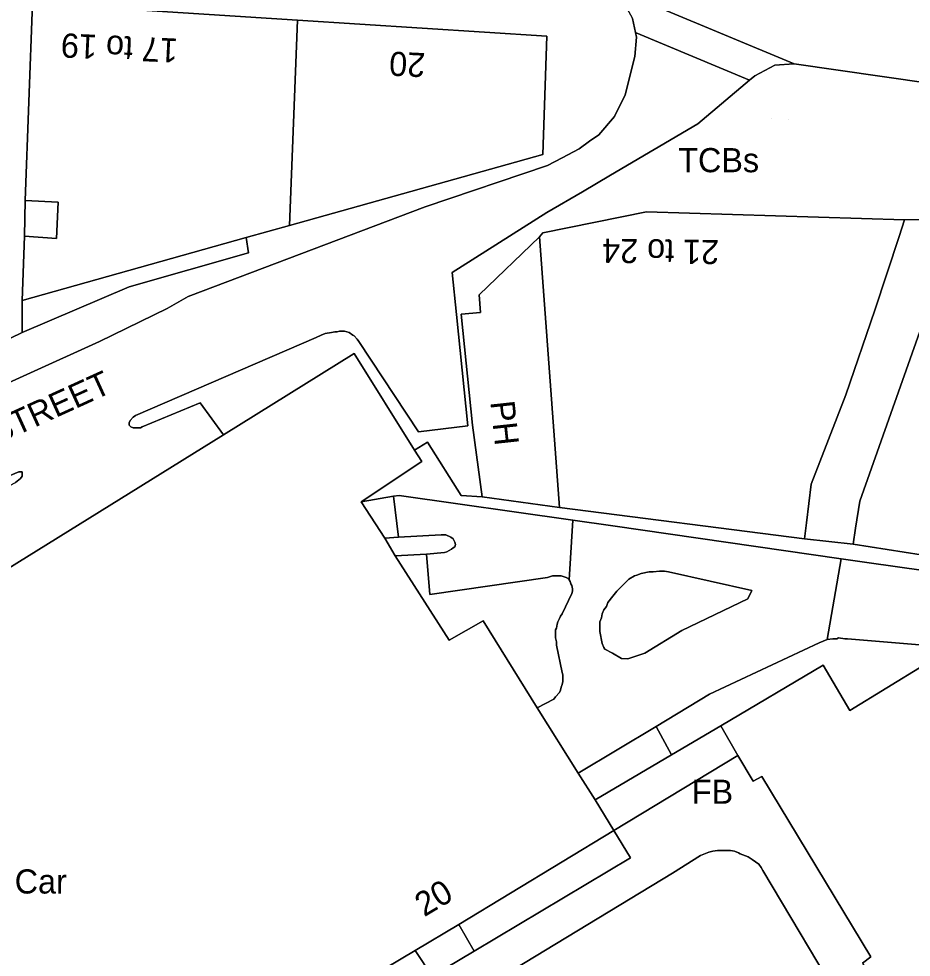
# Model space of a CAD drawing. Extents: x 529240 to 530363, y 179600 to 180767.
# Drawn here: x 529829.9 to 529885.3, y 180336.9 to 180395.2 of the extents above; entities that cross this region are included whole.
import ezdxf

# ---------------------------------------------------------------- set-up
doc = ezdxf.new("R2010")
doc.units = 0
for name, color, linetype in [('Building', 7, 'Continuous'), ('General surface', 7, 'Continuous'), ('Road Or Track', 7, 'Continuous'), ('Roadside', 7, 'Continuous'), ('Structure', 7, 'Continuous'), ('Unclassified', 7, 'Continuous')]:
    doc.layers.add(name, color=color, linetype=linetype)

msp = doc.modelspace()

# ---------------------------------------------------------------- linework, layer by layer
at = {"layer": 'Building'}
for points in [[(529830.35, 180383.9), (529830.8, 180396.15), (529807.3, 180397.7), (529806.95, 180392.05), (529808.25, 180391.95), (529807.9, 180387.05), (529805.1, 180387.25), (529813.35, 180367.55), (529830.15, 180375.7), (529830.15, 180377.7), (529830.3, 180381.7)], [(529847.25, 180395.1), (529830.8, 180396.15), (529830.35, 180383.9), (529832.4, 180383.8), (529832.3, 180381.55), (529830.3, 180381.7), (529830.15, 180377.7), (529844.05, 180381.6), (529846.75, 180382.35)], [(529846.75, 180382.35), (529862.45, 180386.75), (529862.7, 180394.1), (529847.25, 180395.1)], [(529863.5, 180364.85), (529878.7, 180362.9), (529878.82, 180363.89), (529879.1, 180366.3), (529881.25, 180371.85), (529883.05, 180377.1), (529884.56, 180381.66), (529884.9, 180382.7), (529868.9, 180383.2), (529862.45, 180381.9), (529862.25, 180381.65)], [(529883.05, 180377.1), (529881.25, 180371.85), (529879.1, 180366.3), (529878.82, 180363.89), (529878.7, 180362.9), (529881.71, 180362.57), (529881.86, 180363.56), (529882.13, 180365.23), (529887.65, 180380.86), (529887.93, 180381.63), (529888.32, 180382.75), (529884.9, 180382.7), (529884.56, 180381.66)], [(529858.7, 180365.5), (529863.5, 180364.85), (529862.25, 180381.65), (529858.5, 180378.05), (529858.6, 180376.95), (529857.4, 180376.85), (529858.1, 180369.95)], [(529873.5, 180351.3), (529874.55, 180349.45), (529875.5, 180347.85), (529876.05, 180348.15), (529882.8, 180336.95), (529882.3, 180336.55), (529885.15, 180331.85), (529885.65, 180332.15), (529887.25, 180329.5), (529886.75, 180329.2), (529887.3, 180328.3), (529895.4, 180315.2), (529914.15, 180326.65), (529904.15, 180343.05), (529897.9, 180339.5), (529896.15, 180338.5), (529888.3, 180351.5), (529886.1, 180355.05), (529881.5, 180352.25), (529879.85, 180355.05)], [(529857.25, 180338.95), (529858.2, 180337.3), (529867.9, 180343.1), (529866.86, 180344.8)], [(529855.6, 180335.75), (529858.2, 180337.3), (529857.25, 180338.95), (529854.55, 180337.35)], [(529825.85, 180319.7), (529826.65, 180318.3), (529855.6, 180335.75), (529854.55, 180337.35), (529825.6, 180320.1)]]:
    msp.add_lwpolyline(points, close=True, dxfattribs=at)
for points in [[(529830.8, 180396.15), (529830.35, 180383.9)], [(529847.25, 180395.1), (529830.8, 180396.15)], [(529846.75, 180382.35), (529847.25, 180395.1)], [(529862.7, 180394.1), (529847.25, 180395.1)], [(529862.7, 180394.1), (529862.45, 180386.75), (529846.75, 180382.35)], [(529830.35, 180383.9), (529832.4, 180383.8), (529832.3, 180381.55), (529830.3, 180381.7)], [(529830.35, 180383.9), (529830.3, 180381.7)], [(529884.9, 180382.7), (529868.9, 180383.2), (529862.45, 180381.9), (529862.25, 180381.65)], [(529932.4, 180380.1), (529909.85, 180382.75), (529903.75, 180382.9), (529891.55, 180382.7), (529888.4, 180382.75), (529888.32, 180382.75), (529887.93, 180381.63), (529887.65, 180380.86), (529882.13, 180365.23), (529881.86, 180363.56), (529881.71, 180362.57), (529911.25, 180357.94), (529911.26, 180358.21), (529911.3, 180358.98), (529911.36, 180359.94), (529912.85, 180359.86), (529912.8, 180358.9), (529912.75, 180357.95), (529912.3, 180355.15), (529917.55, 180354.4), (529917.7, 180355.55), (529921.55, 180354.95)], [(529881.71, 180362.57), (529881.86, 180363.56), (529882.13, 180365.23), (529887.65, 180380.86), (529887.93, 180381.63), (529888.32, 180382.75)], [(529884.9, 180382.7), (529884.56, 180381.66), (529883.05, 180377.1)], [(529888.32, 180382.75), (529884.9, 180382.7)], [(529846.75, 180382.35), (529844.05, 180381.6)], [(529830.3, 180381.7), (529830.15, 180377.7)], [(529844.05, 180381.6), (529830.15, 180377.7)], [(529862.25, 180381.65), (529858.5, 180378.05), (529858.6, 180376.95), (529857.4, 180376.85), (529858.1, 180369.95)], [(529862.25, 180381.65), (529863.5, 180364.85)], [(529830.15, 180377.7), (529830.15, 180375.7)], [(529883.05, 180377.1), (529881.25, 180371.85)], [(529830.15, 180375.7), (529813.35, 180367.55)], [(529825.6, 180320.1), (529854.55, 180337.35), (529857.25, 180338.95), (529866.86, 180344.8), (529865.7, 180346.7), (529864.65, 180348.35), (529862.1, 180352.4), (529858.75, 180357.8), (529856.65, 180356.6), (529853.3, 180361.85), (529852.65, 180362.95), (529851.2, 180365.2), (529854.95, 180367.7), (529854.5, 180368.4), (529850.75, 180374.4), (529842.65, 180369.35), (529827.25, 180359.8)], [(529842.65, 180369.35), (529850.75, 180374.4)], [(529854.5, 180368.4), (529850.75, 180374.4)], [(529881.25, 180371.85), (529879.1, 180366.3), (529878.82, 180363.89), (529878.7, 180362.9)], [(529858.1, 180369.95), (529858.7, 180365.5)], [(529825.9, 180361.95), (529827.25, 180359.8), (529842.65, 180369.35)], [(529851.2, 180365.2), (529854.95, 180367.7), (529854.5, 180368.4)], [(529852.65, 180362.95), (529851.2, 180365.2)], [(529858.7, 180365.5), (529863.5, 180364.85)], [(529863.5, 180364.85), (529878.7, 180362.9)], [(529853.3, 180361.85), (529852.65, 180362.95)], [(529878.7, 180362.9), (529881.71, 180362.57)], [(529911.3, 180358.98), (529911.26, 180358.21), (529911.25, 180357.94), (529881.71, 180362.57)], [(529862.1, 180352.4), (529858.75, 180357.8), (529856.65, 180356.6), (529853.3, 180361.85)], [(529888.3, 180351.5), (529886.1, 180355.05), (529881.5, 180352.25), (529879.85, 180355.05), (529873.5, 180351.3)], [(529864.65, 180348.35), (529862.1, 180352.4)], [(529873.5, 180351.3), (529870.45, 180349.5)], [(529874.55, 180349.45), (529873.5, 180351.3)], [(529870.45, 180349.5), (529865.7, 180346.7)], [(529874.55, 180349.45), (529875.5, 180347.85), (529876.05, 180348.15), (529882.8, 180336.95), (529882.3, 180336.55)], [(529865.7, 180346.7), (529864.65, 180348.35)], [(529866.86, 180344.8), (529865.7, 180346.7)], [(529857.25, 180338.95), (529866.86, 180344.8)], [(529858.2, 180337.3), (529867.9, 180343.1), (529866.86, 180344.8)], [(529854.55, 180337.35), (529857.25, 180338.95)], [(529857.25, 180338.95), (529858.2, 180337.3)], [(529825.6, 180320.1), (529854.55, 180337.35)], [(529854.55, 180337.35), (529855.6, 180335.75)]]:
    msp.add_lwpolyline(points, dxfattribs=at)
at = {"layer": 'General surface'}
for points in [[(529830.3, 180381.7), (529832.3, 180381.55), (529832.4, 180383.8), (529830.35, 180383.9)], [(529830.15, 180377.7), (529830.15, 180375.7), (529836.8, 180378.55), (529844.2, 180380.65), (529844.05, 180381.6)]]:
    msp.add_lwpolyline(points, close=True, dxfattribs=at)
at = {"layer": 'Road Or Track'}
for points in [[(529936.88, 180401.04), (529915.75, 180404.08), (529868.32, 180410.91), (529862.53, 180412.05), (529857.93, 180413.41), (529853.46, 180415.16), (529852.45, 180415.73), (529846.38, 180413.91), (529846.36, 180413.54), (529845.88, 180413.25), (529847.53, 180409.14), (529847.95, 180408.85), (529848.85, 180406.97), (529848.84, 180406.5), (529848.33, 180406.26), (529847.75, 180400.26), (529865.5, 180397.61), (529865.59, 180397.6), (529878.05, 180392.38), (529925.17, 180385.6), (529937.44, 180383.91)], [(529875.27, 180391.37), (529875.61, 180391.65), (529876.85, 180392.31), (529878.03, 180392.38), (529878.05, 180392.38), (529865.59, 180397.6), (529865.5, 180397.61), (529866.57, 180397.08), (529867.44, 180396.25), (529868.02, 180395.21), (529868.21, 180394.33), (529868.24, 180394.32)], [(529853.5, 180363), (529856.15, 180363.15), (529856.45, 180363.15), (529856.75, 180363), (529856.9, 180362.9), (529857, 180362.7), (529857.05, 180362.55), (529857, 180362.4), (529856.9, 180362.35), (529856.8, 180362.25), (529856.5, 180362.1), (529856.35, 180362.05), (529855.25, 180361.95), (529855.45, 180359.45), (529862.75, 180360.5), (529863.05, 180360.6), (529863.6, 180360.6), (529863.9, 180360.5), (529864, 180360.45), (529864.1, 180360.35), (529864.32, 180364.06), (529853.55, 180365.6), (529853.2, 180365.55)], [(529869.5, 180351.25), (529872.8, 180353.25), (529879.6, 180356.45), (529880.1, 180356.65), (529880.97, 180361.65), (529866.8, 180363.7), (529864.32, 180364.06), (529864.1, 180360.35), (529864.15, 180360.25), (529864.2, 180360.1), (529864.25, 180360), (529864.3, 180359.8), (529864.3, 180359.65), (529864.25, 180359.5), (529863.65, 180358.25), (529863.55, 180358.1), (529863.5, 180357.95), (529863.4, 180357.75), (529863.35, 180357.6), (529863.3, 180357.35), (529863.25, 180357.25), (529863.25, 180356.75), (529863.3, 180356.5), (529863.3, 180356.3), (529863.65, 180354.6), (529863.7, 180354.45), (529863.7, 180354.05), (529863.65, 180353.85), (529863.6, 180353.7), (529863.55, 180353.5), (529863.5, 180353.35), (529863.25, 180353.1), (529863.15, 180352.95), (529862.1, 180352.4), (529864.65, 180348.35)], [(529875.43, 180359.7), (529875.18, 180359.17), (529871.09, 180357.2), (529868.78, 180355.81), (529867.73, 180355.46), (529867.33, 180355.47), (529866.79, 180355.81), (529866.3, 180356.05), (529866.25, 180356.15), (529866.15, 180356.4), (529866, 180357.15), (529866, 180357.75), (529866.1, 180358), (529866.15, 180358.25), (529866.25, 180358.5), (529866.4, 180358.7), (529866.5, 180358.95), (529866.8, 180359.35), (529867.05, 180359.65), (529867.8, 180360.4), (529868.15, 180360.6), (529868.3, 180360.65), (529868.55, 180360.75), (529869.05, 180360.85), (529869.3, 180360.85), (529869.7, 180360.9), (529870, 180360.9), (529870.25, 180360.85)]]:
    msp.add_lwpolyline(points, close=True, dxfattribs=at)
for points in [[(529878.05, 180392.38), (529865.59, 180397.6), (529865.5, 180397.61)], [(529865.5, 180397.61), (529866.57, 180397.08), (529867.44, 180396.25), (529868.02, 180395.21), (529868.21, 180394.33)], [(529827.25, 180359.8), (529842.65, 180369.35), (529841.2, 180371.35), (529837.6, 180369.85), (529837.5, 180369.8), (529837.05, 180369.8), (529836.9, 180369.85), (529836.8, 180369.95), (529836.8, 180370.1), (529836.85, 180370.25), (529837.05, 180370.45), (529837.2, 180370.55), (529848.4, 180375.4), (529848.7, 180375.55), (529848.95, 180375.65), (529849.35, 180375.7), (529849.55, 180375.75), (529849.7, 180375.75), (529849.85, 180375.8), (529850.15, 180375.8), (529850.45, 180375.7), (529850.67, 180375.55), (529850.75, 180375.5), (529850.95, 180375.3), (529851.05, 180375.15), (529854.75, 180369.55), (529857.8, 180369.91), (529857.1, 180376.83), (529856.84, 180379.44), (529857.45, 180379.83), (529862.71, 180383.15), (529864.92, 180384.45), (529866.65, 180385.47), (529872.07, 180388.66), (529875.27, 180391.37), (529868.24, 180394.32), (529868.21, 180394.33), (529868.27, 180394.04), (529868.16, 180392.85), (529867.56, 180390.46), (529866.9, 180389.12), (529865.93, 180387.98), (529865.36, 180387.58), (529864.71, 180387.12), (529863.65, 180386.55), (529862.74, 180386.07), (529855.17, 180383.52), (529840.45, 180377.95), (529839.15, 180377.2), (529834.95, 180375.15), (529825.7, 180370.95)], [(529868.21, 180394.33), (529868.27, 180394.04), (529868.16, 180392.85), (529867.56, 180390.46), (529866.9, 180389.12), (529865.93, 180387.98), (529865.36, 180387.58), (529864.71, 180387.12), (529863.65, 180386.55), (529862.74, 180386.07), (529855.17, 180383.52)], [(529875.27, 180391.37), (529868.24, 180394.32), (529868.21, 180394.33)], [(529878.05, 180392.38), (529878.03, 180392.38), (529876.85, 180392.31), (529875.61, 180391.65), (529875.27, 180391.37)], [(529937.44, 180383.91), (529925.17, 180385.6), (529878.05, 180392.38)], [(529875.27, 180391.37), (529872.07, 180388.66), (529866.65, 180385.47), (529864.92, 180384.45), (529862.71, 180383.15), (529857.45, 180379.83)], [(529825.9, 180361.95), (529827.05, 180365), (529829.75, 180366.4), (529830.05, 180366.65), (529830.15, 180366.8), (529830.15, 180367.05), (529829.95, 180367.05), (529825.25, 180365.1), (529823.95, 180364.45), (529803.85, 180352.25), (529802.45, 180354.35), (529801.85, 180354.95), (529788.65, 180347.25), (529786.45, 180351.15), (529804.5, 180360.15), (529814.6, 180365.4), (529818, 180367.3), (529821.25, 180368.85), (529825.7, 180370.95), (529834.95, 180375.15), (529839.15, 180377.2), (529840.45, 180377.95), (529855.17, 180383.52)], [(529857.8, 180369.91), (529857.1, 180376.83), (529856.84, 180379.44), (529857.45, 180379.83)], [(529857.8, 180369.91), (529854.75, 180369.55), (529851.05, 180375.15), (529850.95, 180375.3), (529850.75, 180375.5), (529850.67, 180375.55), (529850.45, 180375.7), (529850.15, 180375.8), (529849.85, 180375.8), (529849.7, 180375.75), (529849.55, 180375.75), (529849.35, 180375.7), (529848.95, 180375.65), (529848.7, 180375.55), (529848.4, 180375.4), (529837.2, 180370.55), (529837.05, 180370.45), (529836.85, 180370.25), (529836.8, 180370.1), (529836.8, 180369.95), (529836.9, 180369.85), (529837.05, 180369.8), (529837.5, 180369.8), (529837.6, 180369.85), (529841.2, 180371.35), (529842.65, 180369.35)], [(529825.25, 180365.1), (529829.95, 180367.05), (529830.15, 180367.05), (529830.15, 180366.8), (529830.05, 180366.65), (529829.75, 180366.4)], [(529853.2, 180365.55), (529851.2, 180365.2)], [(529864.32, 180364.06), (529853.55, 180365.6), (529853.2, 180365.55)], [(529880.97, 180361.65), (529866.8, 180363.7), (529864.32, 180364.06)], [(529852.65, 180362.95), (529853.5, 180363)], [(529853.5, 180363), (529856.15, 180363.15), (529856.45, 180363.15), (529856.75, 180363), (529856.9, 180362.9), (529857, 180362.7), (529857.05, 180362.55), (529857, 180362.4), (529856.9, 180362.35), (529856.8, 180362.25), (529856.5, 180362.1), (529856.35, 180362.05), (529855.25, 180361.95)], [(529855.25, 180361.95), (529853.3, 180361.85)], [(529897.95, 180359.25), (529882.7, 180361.4), (529880.97, 180361.65), (529880.1, 180356.65), (529880.45, 180356.7), (529880.7, 180356.7), (529880.8, 180356.75), (529881.2, 180356.7), (529881.35, 180356.7), (529888.55, 180356.1)], [(529912.2, 180354.5), (529909.7, 180355.2), (529907.1, 180356), (529906.6, 180356.2), (529904.45, 180357), (529903.55, 180357.55), (529903, 180357.9), (529902.35, 180358.15), (529902.1, 180358.3), (529901.45, 180358.5), (529900.85, 180358.65), (529900.6, 180358.75), (529899.5, 180359), (529898.4, 180359.2), (529897.95, 180359.25), (529882.7, 180361.4), (529880.97, 180361.65)], [(529855.45, 180359.45), (529862.75, 180360.5), (529863.05, 180360.6), (529863.6, 180360.6), (529863.9, 180360.5), (529864, 180360.45), (529864.1, 180360.35)], [(529866.3, 180356.05), (529866.25, 180356.15), (529866.15, 180356.4), (529866, 180357.15), (529866, 180357.75), (529866.1, 180358), (529866.15, 180358.25), (529866.25, 180358.5), (529866.4, 180358.7), (529866.5, 180358.95), (529866.8, 180359.35), (529867.05, 180359.65), (529867.8, 180360.4), (529868.15, 180360.6), (529868.3, 180360.65), (529868.55, 180360.75), (529869.05, 180360.85), (529869.3, 180360.85), (529869.7, 180360.9), (529870, 180360.9), (529870.25, 180360.85), (529875.43, 180359.7)], [(529864.1, 180360.35), (529864.15, 180360.25), (529864.2, 180360.1), (529864.25, 180360), (529864.3, 180359.8), (529864.3, 180359.65), (529864.25, 180359.5), (529863.65, 180358.25), (529863.55, 180358.1), (529863.5, 180357.95), (529863.4, 180357.75), (529863.35, 180357.6), (529863.3, 180357.35), (529863.25, 180357.25), (529863.25, 180356.75), (529863.3, 180356.5), (529863.3, 180356.3), (529863.65, 180354.6), (529863.7, 180354.45), (529863.7, 180354.05), (529863.65, 180353.85), (529863.6, 180353.7), (529863.55, 180353.5), (529863.5, 180353.35), (529863.25, 180353.1), (529863.15, 180352.95), (529862.1, 180352.4)], [(529875.43, 180359.7), (529875.18, 180359.17), (529871.09, 180357.2), (529868.78, 180355.81), (529867.73, 180355.46), (529867.33, 180355.47), (529866.79, 180355.81), (529866.3, 180356.05)], [(529872.8, 180353.25), (529879.6, 180356.45), (529880.1, 180356.65)], [(529880.1, 180356.65), (529880.45, 180356.7), (529880.7, 180356.7), (529880.8, 180356.75), (529881.2, 180356.7), (529881.35, 180356.7), (529888.55, 180356.1)], [(529864.65, 180348.35), (529869.5, 180351.25)], [(529881.25, 180333.65), (529876.1, 180342.3), (529876, 180342.5), (529875.85, 180342.7), (529875.45, 180343), (529875.2, 180343.15), (529874.7, 180343.35), (529874.6, 180343.4), (529874.35, 180343.5), (529874.1, 180343.55), (529873.3, 180343.55), (529873, 180343.5), (529872.75, 180343.45), (529872.25, 180343.25), (529870.5, 180342.15), (529852.8, 180331.4)], [(529852.8, 180331.4), (529870.5, 180342.15), (529872.25, 180343.25), (529872.75, 180343.45), (529873, 180343.5), (529873.3, 180343.55), (529874.1, 180343.55), (529874.35, 180343.5), (529874.6, 180343.4), (529874.7, 180343.35), (529875.2, 180343.15), (529875.45, 180343), (529875.85, 180342.7), (529876, 180342.5), (529876.1, 180342.3), (529881.25, 180333.65)]]:
    msp.add_lwpolyline(points, dxfattribs=at)
at = {"layer": 'Roadside'}
for points in [[(529830.8, 180396.15), (529847.25, 180395.1), (529862.7, 180394.1), (529862.45, 180386.75), (529846.75, 180382.35), (529844.05, 180381.6), (529844.2, 180380.65), (529836.8, 180378.55), (529830.15, 180375.7), (529813.35, 180367.55)], [(529825.7, 180370.95), (529834.95, 180375.15), (529839.15, 180377.2), (529840.45, 180377.95), (529855.17, 180383.52), (529862.74, 180386.07), (529863.65, 180386.55), (529864.71, 180387.12), (529865.36, 180387.58), (529865.93, 180387.98), (529866.9, 180389.12), (529867.56, 180390.46), (529868.16, 180392.85), (529868.27, 180394.04), (529868.21, 180394.33), (529868.02, 180395.21)], [(529925.17, 180385.6), (529878.05, 180392.38), (529878.03, 180392.38), (529876.85, 180392.31), (529875.61, 180391.65), (529875.27, 180391.37), (529872.07, 180388.66), (529866.65, 180385.47), (529864.92, 180384.45), (529862.71, 180383.15), (529857.45, 180379.83), (529856.84, 180379.44), (529857.1, 180376.83), (529857.8, 180369.91), (529854.75, 180369.55), (529851.05, 180375.15), (529850.95, 180375.3), (529850.75, 180375.5), (529850.67, 180375.55), (529850.45, 180375.7), (529850.15, 180375.8), (529849.85, 180375.8), (529849.7, 180375.75), (529849.55, 180375.75), (529849.35, 180375.7), (529848.95, 180375.65), (529848.7, 180375.55), (529848.4, 180375.4), (529837.2, 180370.55), (529837.05, 180370.45), (529836.85, 180370.25), (529836.8, 180370.1), (529836.8, 180369.95), (529836.9, 180369.85), (529837.05, 180369.8), (529837.5, 180369.8), (529837.6, 180369.85), (529841.2, 180371.35), (529842.65, 180369.35), (529850.75, 180374.4), (529854.5, 180368.4), (529855.3, 180368.9), (529857.4, 180365.6), (529858.7, 180365.5), (529858.1, 180369.95), (529857.4, 180376.85), (529858.6, 180376.95), (529858.5, 180378.05), (529862.25, 180381.65), (529862.45, 180381.9), (529868.9, 180383.2), (529884.9, 180382.7), (529888.32, 180382.75)], [(529911.25, 180357.94), (529881.71, 180362.57), (529878.7, 180362.9), (529863.5, 180364.85), (529858.7, 180365.5), (529857.4, 180365.6), (529855.3, 180368.9), (529854.5, 180368.4), (529854.95, 180367.7), (529851.2, 180365.2), (529853.2, 180365.55), (529853.55, 180365.6), (529864.32, 180364.06), (529866.8, 180363.7), (529880.97, 180361.65), (529882.7, 180361.4), (529897.95, 180359.25)], [(529829.75, 180366.4), (529830.05, 180366.65), (529830.15, 180366.8), (529830.15, 180367.05), (529829.95, 180367.05), (529825.25, 180365.1)], [(529888.55, 180356.1), (529881.35, 180356.7), (529881.2, 180356.7), (529880.8, 180356.75), (529880.7, 180356.7), (529880.45, 180356.7), (529880.1, 180356.65), (529879.6, 180356.45), (529872.8, 180353.25), (529869.5, 180351.25), (529870.45, 180349.5), (529873.5, 180351.3), (529879.85, 180355.05), (529881.5, 180352.25), (529886.1, 180355.05)], [(529882.3, 180336.55), (529882.8, 180336.95), (529876.05, 180348.15), (529875.5, 180347.85), (529874.55, 180349.45), (529866.86, 180344.8), (529867.9, 180343.1), (529858.2, 180337.3), (529855.6, 180335.75)], [(529852.8, 180331.4), (529870.5, 180342.15), (529872.25, 180343.25), (529872.75, 180343.45), (529873, 180343.5), (529873.3, 180343.55), (529874.1, 180343.55), (529874.35, 180343.5), (529874.6, 180343.4), (529874.7, 180343.35), (529875.2, 180343.15), (529875.45, 180343), (529875.85, 180342.7), (529876, 180342.5), (529876.1, 180342.3), (529881.25, 180333.65)]]:
    msp.add_lwpolyline(points, dxfattribs=at)
for points in [[(529852.65, 180362.95), (529853.5, 180363), (529853.2, 180365.55), (529851.2, 180365.2)], [(529853.3, 180361.85), (529855.25, 180361.95), (529856.35, 180362.05), (529856.5, 180362.1), (529856.8, 180362.25), (529856.9, 180362.35), (529857, 180362.4), (529857.05, 180362.55), (529857, 180362.7), (529856.9, 180362.9), (529856.75, 180363), (529856.45, 180363.15), (529856.15, 180363.15), (529853.5, 180363), (529852.65, 180362.95)], [(529862.1, 180352.4), (529863.15, 180352.95), (529863.25, 180353.1), (529863.5, 180353.35), (529863.55, 180353.5), (529863.6, 180353.7), (529863.65, 180353.85), (529863.7, 180354.05), (529863.7, 180354.45), (529863.65, 180354.6), (529863.3, 180356.3), (529863.3, 180356.5), (529863.25, 180356.75), (529863.25, 180357.25), (529863.3, 180357.35), (529863.35, 180357.6), (529863.4, 180357.75), (529863.5, 180357.95), (529863.55, 180358.1), (529863.65, 180358.25), (529864.25, 180359.5), (529864.3, 180359.65), (529864.3, 180359.8), (529864.25, 180360), (529864.2, 180360.1), (529864.15, 180360.25), (529864.1, 180360.35), (529864, 180360.45), (529863.9, 180360.5), (529863.6, 180360.6), (529863.05, 180360.6), (529862.75, 180360.5), (529855.45, 180359.45), (529855.25, 180361.95), (529853.3, 180361.85), (529856.65, 180356.6), (529858.75, 180357.8)], [(529866.3, 180356.05), (529866.79, 180355.81), (529867.33, 180355.47), (529867.73, 180355.46), (529868.78, 180355.81), (529871.09, 180357.2), (529875.18, 180359.17), (529875.43, 180359.7), (529870.25, 180360.85), (529870, 180360.9), (529869.7, 180360.9), (529869.3, 180360.85), (529869.05, 180360.85), (529868.55, 180360.75), (529868.3, 180360.65), (529868.15, 180360.6), (529867.8, 180360.4), (529867.05, 180359.65), (529866.8, 180359.35), (529866.5, 180358.95), (529866.4, 180358.7), (529866.25, 180358.5), (529866.15, 180358.25), (529866.1, 180358), (529866, 180357.75), (529866, 180357.15), (529866.15, 180356.4), (529866.25, 180356.15)], [(529864.65, 180348.35), (529865.7, 180346.7), (529870.45, 180349.5), (529869.5, 180351.25)]]:
    msp.add_lwpolyline(points, close=True, dxfattribs=at)
at = {"layer": 'Structure'}
for p, q in [((529876.65, 180388.99), (529876.65, 180388.99)), ((529877.67, 180388.92), (529877.67, 180388.92))]:
    msp.add_line(p, q, dxfattribs=at)
msp.add_lwpolyline([(529865.7, 180346.7), (529866.86, 180344.8), (529874.55, 180349.45), (529873.5, 180351.3), (529870.45, 180349.5)], close=True, dxfattribs=at)
at = {"layer": 'Unclassified'}
for points in [[(529830.15, 180375.7), (529836.8, 180378.55), (529844.2, 180380.65), (529844.05, 180381.6)], [(529854.5, 180368.4), (529855.3, 180368.9), (529857.4, 180365.6), (529858.7, 180365.5)], [(529853.2, 180365.55), (529853.5, 180363)], [(529864.1, 180360.35), (529864.32, 180364.06)], [(529855.25, 180361.95), (529855.45, 180359.45)], [(529880.1, 180356.65), (529880.97, 180361.65)], [(529869.5, 180351.25), (529872.8, 180353.25)], [(529869.5, 180351.25), (529870.45, 180349.5)], [(529866.86, 180344.8), (529874.55, 180349.45)], [(529855.6, 180335.75), (529858.2, 180337.3)]]:
    msp.add_lwpolyline(points, dxfattribs=at)

# ---------------------------------------------------------------- texts
at = {"layer": 'Road Or Track'}
msp.add_text('HOUSE STREET', height=1.5, rotation=24.5, dxfattribs=at).set_placement((529821.6, 180365.55))
at = {"layer": 'Structure'}
for s, p in [('TCBs', (529870.86, 180385.66)), ('FB', (529871.7, 180346.45))]:
    msp.add_text(s, height=1.5, dxfattribs=at).set_placement(p)
at = {"layer": 'Unclassified'}
for s, rotation, p in [('17 to 19', 177.3, (529839.85, 180393.95)), ('20', 177.2, (529855.2, 180393.05)), ('21 to 24', 179.3, (529873.4, 180381.45)), ('PH', 276.2, (529859.2, 180371.4)), ('20', 30.8, (529855.1, 180339.4))]:
    msp.add_text(s, height=1.5, rotation=rotation, dxfattribs=at).set_placement(p)
msp.add_text('Underground Car ', height=1.5, dxfattribs=at).set_placement((529817.43, 180340.88))

doc.saveas('drawing.dxf')
